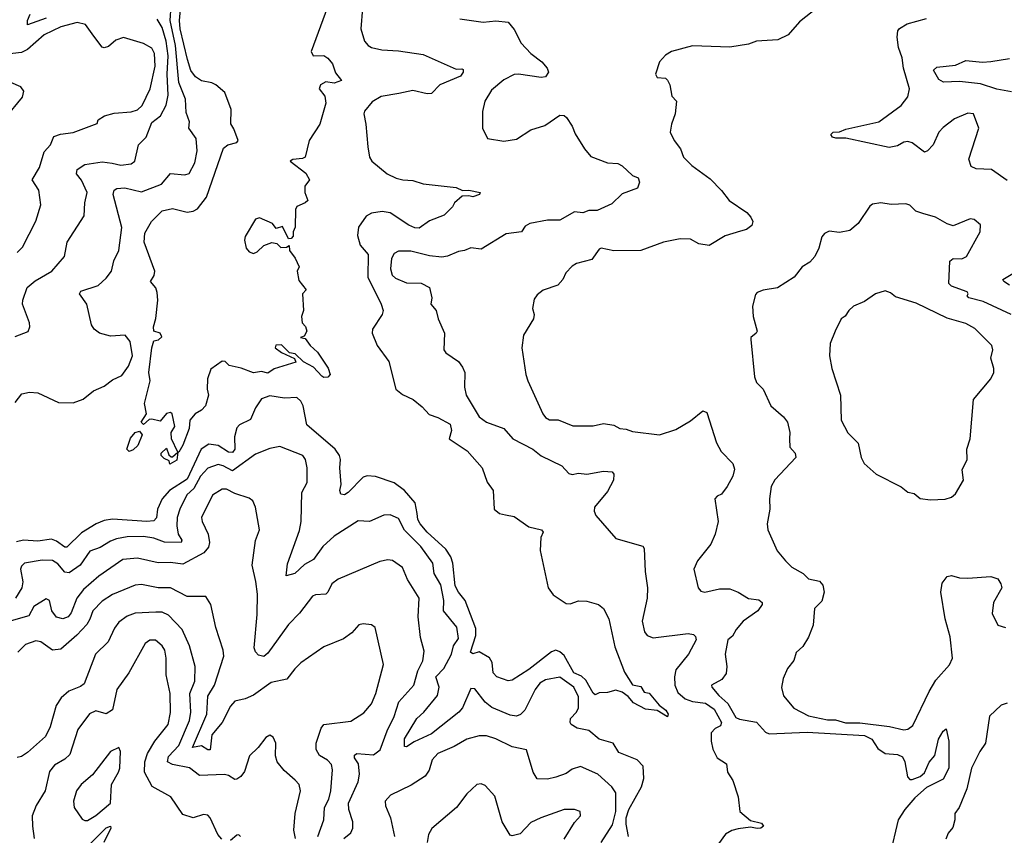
# Model space of a CAD drawing. Extents: x 1954683 to 2060285, y 904798 to 1016299.
# Tile 312 of 472: x 2005257 to 2010011, y 976700 to 980639. Entities that reach past the tile are written whole.
import ezdxf

# ---------------------------------------------------------------- set-up
doc = ezdxf.new("R2010")
doc.units = 0

msp = doc.modelspace()

# ---------------------------------------------------------------- linework, layer by layer
at = {"layer": '0CON10XD'}
for points in [[(2005235, 978790), (2005267.3, 978832.7), (2005305, 978840.6), (2005345, 978836.7), (2005445, 978790), (2005515, 978788.6), (2005563.7, 978806.3), (2005613.3, 978846.7), (2005665, 978870), (2005705, 978899.2), (2005749.4, 978920.6), (2005782.3, 978965), (2005802.1, 979015), (2005790.8, 979085), (2005765.8, 979115.8), (2005695, 979110), (2005642.5, 979125), (2005616.7, 979145), (2005603.8, 979165), (2005581.8, 979265), (2005546, 979315), (2005552.2, 979327.8), (2005636, 979355), (2005675, 979390), (2005700, 979425), (2005711.8, 979475), (2005735.4, 979525), (2005749.6, 979635), (2005708.8, 979795), (2005712.6, 979815), (2005726, 979824), (2005765, 979827.4), (2005845, 979807.1), (2005942, 979845), (2005985, 979896.9), (2006055, 979889.6), (2006075, 979896.9), (2006102.7, 979947.3), (2006114.3, 980005), (2006109.2, 980065), (2006072.9, 980115), (2006077.5, 980145), (2006060, 980190), (2006056.8, 980255), (2006025.7, 980335), (2006008.6, 980515), (2005984.1, 980635), (2005988.3, 980705)], [(2006326.2, 978956.2), (2006268.3, 978968.3), (2006248.3, 978988.3), (2006235, 978990), (2006179.3, 978950.7), (2006164, 978905), (2006162, 978855), (2006168.6, 978825), (2006154, 978775), (2006135, 978753.8), (2006103.3, 978735), (2006078.8, 978705), (2006075.8, 978665), (2006045, 978584), (2006025, 978550), (2006020, 978550), (2006015, 978512.5), (2005982.5, 978492.5), (2005978.3, 978508.3), (2005955, 978520), (2005940, 978535), (2005940, 978545), (2005965, 978570), (2005977.5, 978537.5), (2005988.3, 978528.3), (2005995, 978527.5), (2006020, 978550), (2005990, 978615), (2005987.5, 978645), (2006006.7, 978675), (2005992.5, 978735), (2005985, 978742.5), (2005965, 978737.5), (2005935, 978700), (2005895, 978710), (2005881.7, 978708.3), (2005855, 978683.8), (2005844, 978695), (2005868.8, 978735), (2005860, 978785), (2005886.7, 978895), (2005881.2, 978935), (2005894.3, 979055), (2005905, 979087.5), (2005926.4, 979093.6), (2005942.9, 979107.1), (2005935.9, 979125.9), (2005904.1, 979134.1), (2005903.3, 979155), (2005914.5, 979195.5), (2005923.8, 979283.8), (2005921.1, 979321.1), (2005914.1, 979344.1), (2005889.2, 979375), (2005906.3, 979403.7), (2005908.8, 979425), (2005857.8, 979565), (2005861.4, 979608.6), (2005894, 979665), (2005944.5, 979715.5), (2005995, 979726.7), (2006065, 979709.5), (2006095.2, 979714.8), (2006115, 979725.9), (2006158.3, 979781.7), (2006241.2, 980018.8), (2006262, 980035), (2006304.6, 980045.4), (2006311.5, 980055), (2006291.1, 980111.1), (2006275.5, 980135.5), (2006277.3, 980205), (2006247, 980287), (2006203.7, 980323.7), (2006185, 980333.3), (2006135, 980343.8), (2006105, 980363.5), (2006083, 980393), (2006066.5, 980446.5), (2006032, 980595), (2006028.4, 980635), (2006036.1, 980725)], [(2006755, 980730.6), (2006664.7, 980484.7), (2006673.6, 980463.6), (2006725, 980465.6), (2006745, 980453.3), (2006766.8, 980425), (2006781.5, 980381.5), (2006810, 980345), (2006775, 980333.1), (2006735, 980339.5), (2006708.6, 980325), (2006702, 980305), (2006730.3, 980270.3), (2006735.5, 980235.5), (2006705.3, 980134.7), (2006654.8, 980055.2), (2006634.4, 979975.6), (2006621.9, 979968.1), (2006575, 979963.8), (2006563.3, 979955), (2006638.2, 979898.2), (2006656, 979865), (2006633.8, 979835), (2006633.6, 979803.6), (2006647.5, 979765), (2006635.9, 979754.1), (2006595, 979737.5), (2006588.3, 979721.7), (2006587, 979637), (2006577.5, 979615), (2006577, 979593), (2006568.3, 979581.7), (2006555, 979580), (2006525, 979640), (2006495, 979630), (2006477.5, 979655), (2006415, 979682), (2006394.6, 979675.4), (2006345, 979592.5), (2006341.9, 979575), (2006350.6, 979535), (2006365, 979518.6), (2006385, 979510), (2006402.8, 979517.2), (2006435, 979548.8), (2006475, 979562.5), (2006498.3, 979558.3), (2006518.3, 979538.3), (2006545, 979540), (2006558.3, 979548.3), (2006560, 979525), (2006587, 979487), (2006606.7, 979445), (2006596.7, 979425), (2006605, 979380), (2006640, 979335), (2006622.5, 979315), (2006627.5, 979235), (2006617.5, 979205), (2006620, 979175), (2006637, 979157), (2006642.5, 979135), (2006630, 979110), (2006612.5, 979105), (2006635, 979100), (2006660, 979065), (2006694.1, 979034.1), (2006746.6, 978956.6), (2006755.8, 978925), (2006745, 978912.5), (2006725, 978911.4), (2006715, 978917.1), (2006675, 978960.8), (2006626.7, 978986.7), (2006586.7, 979025), (2006560, 979030), (2006521.7, 979068.3), (2006493, 979067), (2006490, 979055), (2006521.7, 979031.7), (2006583, 979003), (2006590, 978985), (2006485, 978953.3), (2006455, 978932.5), (2006425, 978940), (2006385, 978933.3), (2006326.2, 978956.2)], [(2006912.5, 980695), (2006904, 980595), (2006921.2, 980535), (2006938.8, 980515), (2006955, 980504.3), (2007005, 980493.1), (2007085, 980488.9), (2007205, 980471.5), (2007365, 980400.5), (2007392.3, 980402.3), (2007397.8, 980397.8), (2007397.3, 980385), (2007385, 980366.7), (2007285.8, 980325), (2007245, 980282.5), (2007225, 980281.4), (2007155, 980296.9), (2007086.9, 980283.1), (2007001.7, 980268.3), (2006957.9, 980242.1), (2006922.3, 980197.7), (2006918.8, 980185), (2006928.8, 980135), (2006937.5, 980025), (2006946.2, 979975), (2006957.5, 979955), (2007030.6, 979895), (2007075, 979873.4), (2007106.7, 979865), (2007155, 979862.5), (2007205, 979846.8), (2007365, 979828.6), (2007395, 979813.3), (2007425, 979815.8), (2007480, 979805), (2007477.5, 979795), (2007445, 979783.1), (2007425, 979788.8), (2007393.9, 979786.1), (2007356.7, 979755), (2007346.2, 979735), (2007305.8, 979695), (2007235, 979666.8), (2007185, 979632.8), (2007165, 979633.6), (2007135, 979645.9), (2007046.1, 979706.1), (2007007.6, 979712.4), (2006955, 979705.2), (2006930, 979690), (2006893.3, 979636.7), (2006887.1, 979597.1), (2006900.8, 979550.8), (2006939, 979505), (2006938.1, 979395), (2007002.9, 979265), (2007011.9, 979235), (2007007.2, 979215), (2006960, 979145), (2006958.5, 979125), (2006983.1, 979065), (2007038.7, 978988.7), (2007072.5, 978855), (2007105, 978828.2), (2007156, 978805), (2007199.7, 978769.7), (2007233.1, 978733.1), (2007275, 978718.2), (2007335.7, 978685.7), (2007342.1, 978655), (2007330, 978615), (2007417.2, 978557.2), (2007490, 978475), (2007514.3, 978405), (2007542.5, 978365), (2007547.5, 978275), (2007573.8, 978255), (2007602.2, 978247.8), (2007645, 978239.5), (2007715, 978189.4), (2007775.5, 978175.5), (2007783.8, 978165), (2007772.3, 978137.7), (2007770, 978075), (2007809, 977895), (2007831.8, 977861.8), (2007895, 977820), (2007915, 977817.5), (2007955, 977832.2), (2007995, 977831.1), (2008052, 977815), (2008075.5, 977795), (2008101.8, 977745), (2008130.7, 977610.7), (2008177.7, 977487.7), (2008215, 977427.5), (2008255, 977418.5), (2008271.9, 977391.9), (2008296.8, 977386.8), (2008345, 977329.4), (2008375.8, 977305), (2008388, 977285), (2008385, 977273.3), (2008335, 977303.1), (2008279.1, 977309.1), (2008220.8, 977340.8), (2008195, 977371.4), (2008165, 977391.2)], [(2009105, 980694.3), (2009022.2, 980627.8), (2008967.5, 980565), (2008917.9, 980542.1), (2008815, 980534.6), (2008775, 980521.2), (2008685.5, 980505.5), (2008505, 980511.9), (2008404.5, 980485.5), (2008375, 980468), (2008345.7, 980435), (2008326, 980375), (2008335, 980360), (2008375, 980356.2), (2008385, 980347.5), (2008396.2, 980325), (2008405, 980270), (2008427.5, 980245), (2008420.8, 980185), (2008403.1, 980135), (2008398.1, 980095), (2008416.9, 980055), (2008446.9, 980015), (2008461.4, 979975), (2008502, 979935), (2008589.8, 979869.8), (2008645, 979814), (2008682.5, 979765), (2008768.3, 979708.3), (2008787.5, 979685), (2008796, 979665), (2008791.2, 979645), (2008766.7, 979625), (2008737, 979617)], [(2005385, 980645.9), (2005295, 980614.4), (2005294.8, 980635), (2005306.9, 980665)], [(2007382.7, 980642.7), (2007495, 980627.1), (2007555, 980634), (2007615, 980627.5), (2007645, 980592), (2007678.2, 980525), (2007724.6, 980475), (2007777.5, 980435), (2007804.3, 980405), (2007809.2, 980385), (2007795, 980362.9), (2007775, 980359.5), (2007665, 980376.6), (2007645, 980373.9), (2007595, 980347.9), (2007535, 980298.6), (2007503.3, 980245), (2007491.4, 980195), (2007490.6, 980115), (2007515.9, 980065.9), (2007595, 980052.5), (2007655, 980061.4), (2007725, 980107.1), (2007792.1, 980127.9), (2007865, 980178.6), (2007885, 980175.8), (2007896.8, 980166.8), (2007924.2, 980125), (2007938.3, 980088.3), (2007983.5, 980015), (2008015, 979978.6), (2008095, 979947.5), (2008145, 979943.8), (2008165, 979933.3), (2008215, 979886.2), (2008242.5, 979875), (2008250, 979855), (2008240, 979825), (2008165, 979797.5), (2008115, 979749.2), (2008045, 979717.1), (2008005, 979716.9), (2007975, 979706.7), (2007935, 979710.5), (2007865, 979671.2), (2007805, 979671.2), (2007720, 979655), (2007697.4, 979642.6), (2007680, 979615), (2007606.2, 979605), (2007485, 979530), (2007435, 979536.7), (2007405, 979523.8), (2007375, 979520), (2007322.9, 979497.1), (2007295, 979492.9), (2007235, 979498.5), (2007145, 979521.9), (2007085, 979521.4), (2007065, 979510), (2007051.9, 979485), (2007046.7, 979435), (2007055, 979406), (2007070.7, 979390.7), (2007125, 979368.6), (2007195, 979367.1), (2007236, 979345), (2007247.5, 979295), (2007241.2, 979265), (2007267.1, 979235), (2007277.1, 979195), (2007308.1, 979125), (2007304.4, 979045), (2007315, 979030), (2007375, 978988), (2007395, 978961.2), (2007405.6, 978935), (2007404.5, 978865), (2007412.7, 978825), (2007475, 978721.5), (2007510.8, 978695), (2007593.8, 978665), (2007637.5, 978615), (2007734.6, 978564.6), (2007775, 978532.5), (2007874.4, 978484.4), (2007908.3, 978448.3), (2007925, 978442.9), (2007955, 978448.9), (2007995, 978444.4), (2008075, 978459.4), (2008117.5, 978455), (2008126.2, 978445), (2008124.2, 978415), (2008095, 978360), (2008032.5, 978285), (2008030, 978265), (2008038.1, 978245), (2008135, 978134.2), (2008265, 978096.7), (2008272.5, 978085), (2008276.5, 977975), (2008288.1, 977895), (2008285.6, 977845), (2008262, 977735), (2008273.2, 977683.2), (2008285.7, 977665.7), (2008315, 977654.4), (2008484.6, 977674.6), (2008509.4, 977669.4), (2008520, 977660), (2008522.9, 977645), (2008485.6, 977575), (2008425, 977499.2), (2008417.7, 977465), (2008420, 977425), (2008435, 977389.3), (2008470.2, 977360.2), (2008505, 977346.6), (2008568.5, 977338.5), (2008609.9, 977309.9), (2008645.2, 977244.8), (2008641.1, 977228.9), (2008614.6, 977215.4), (2008594.9, 977195), (2008594.9, 977155), (2008603.8, 977116.2), (2008624.7, 977074.7), (2008668.9, 977045), (2008674.6, 977005), (2008699.8, 976965), (2008726, 976886), (2008734.4, 976815), (2008785, 976771.6), (2008838.5, 976758.5), (2008847.5, 976745), (2008835, 976735.5), (2008817.2, 976732.8), (2008785, 976739.5), (2008725, 976732.5), (2008695, 976724.4), (2008665, 976706.7), (2008583.6, 976595)], [(2010025, 979862.5), (2009948.8, 979915), (2009875, 979919.4), (2009850.5, 979930.5), (2009840, 979965), (2009888.1, 980115), (2009861.2, 980185), (2009835, 980187.1), (2009769.7, 980160.3), (2009715, 980118.6), (2009694.4, 980095), (2009667.5, 980035), (2009639.2, 980005), (2009625, 979999.4), (2009565, 980044), (2009545, 980051.4), (2009525, 980047.1), (2009495, 980029.5), (2009455, 980022.2), (2009245, 980066), (2009197, 980067), (2009181.7, 980071.7), (2009172.5, 980085), (2009185, 980096), (2009215, 980098), (2009245, 980110), (2009405, 980146.2), (2009511.9, 980225), (2009545, 980266), (2009553.5, 980305), (2009524.6, 980405), (2009517.8, 980455), (2009500, 980505), (2009492.9, 980555), (2009496.7, 980585), (2009505, 980596.7), (2009541.7, 980618.3), (2009635, 980644.4)], [(2005244.3, 979515), (2005270.7, 979540.7), (2005334.1, 979665.9), (2005358.5, 979745), (2005349.6, 979815), (2005317.1, 979865), (2005353.2, 979925), (2005375, 980000), (2005405.6, 980035), (2005421.4, 980075), (2005453.4, 980086.6), (2005515, 980094.6), (2005631.7, 980138.3), (2005636.2, 980155), (2005666.2, 980175), (2005712.4, 980187.6), (2005795.4, 980194.6), (2005825, 980203.9), (2005848, 980225), (2005887.6, 980305), (2005911.1, 980415), (2005907.5, 980475), (2005895, 980501.9), (2005855, 980523.5), (2005757.8, 980552.2), (2005720.3, 980539.7), (2005685, 980509.2), (2005665, 980502.9), (2005655, 980505.7), (2005615, 980558.9), (2005575, 980615.5), (2005534.5, 980624.5), (2005455.8, 980605), (2005375, 980565.6), (2005295.2, 980494.8), (2005265, 980480.8), (2005125, 980464.9)], [(2005235, 979109.4), (2005297.3, 979132.7), (2005306, 979155), (2005304, 979175), (2005270.5, 979265), (2005271.5, 979285), (2005293.5, 979345), (2005331.6, 979378.4), (2005412.5, 979425), (2005473.8, 979495), (2005485.5, 979564.5), (2005567.5, 979692.5), (2005570.8, 979755), (2005582.5, 979805), (2005555, 979863.5), (2005531.8, 979895), (2005533.8, 979915), (2005571, 979939), (2005655, 979952.5), (2005703.7, 979946.3), (2005745, 979937.1), (2005795, 979943.4), (2005813.5, 979955), (2005831.2, 980035), (2005868, 980072), (2005895, 980142), (2005936.1, 980173.9), (2005964.1, 980225.9), (2005973.5, 980275), (2005968.5, 980375), (2005973.8, 980463.8), (2005963.8, 980535), (2005945, 980601.1), (2005921, 980641)], [(2010045, 980290.9), (2009975, 980303.3), (2009895, 980329.3), (2009795, 980340), (2009717.3, 980337.3), (2009695, 980350), (2009668.5, 980395), (2009685, 980409.5), (2009775, 980420), (2009825, 980442.1), (2009905, 980434.1), (2009945, 980436.7), (2010035, 980451.2)], [(2005189.2, 980165), (2005270, 980265), (2005277, 980293), (2005262.5, 980315), (2005165.9, 980355.9)], [(2010044.4, 979215), (2009908.8, 979278.8), (2009840, 979295), (2009832, 979305), (2009835.8, 979315), (2009830.8, 979325), (2009755, 979352), (2009743.1, 979365), (2009747.3, 979472.7), (2009764.3, 979485.7), (2009805, 979483.3), (2009828.8, 979495), (2009893.8, 979615), (2009895, 979647.5), (2009865, 979673.3), (2009845, 979678), (2009763.4, 979643.4), (2009735, 979652.5), (2009678.8, 979685), (2009617, 979703), (2009583.3, 979715), (2009555, 979743.3), (2009535, 979750), (2009465, 979745.8), (2009415, 979754.3), (2009375, 979748), (2009362.1, 979737.9), (2009305.8, 979655), (2009265, 979621.4), (2009215, 979611.4), (2009165, 979618), (2009143, 979607), (2009129.7, 979590.3), (2009115.7, 979535), (2009095.4, 979494.6), (2009072.2, 979467.8), (2009034.2, 979445), (2008996.2, 979395), (2008915, 979344.3), (2008846.8, 979333.2), (2008817.7, 979322.3), (2008808.8, 979311.2), (2008794.2, 979255), (2008798.8, 979205), (2008817.5, 979135), (2008813.3, 979125), (2008786.7, 979105), (2008786.2, 979095), (2008804.4, 978914.4), (2008815, 978886.7), (2008846.2, 978855), (2008883.3, 978775), (2008945, 978721.2), (2008964, 978695), (2008975.6, 978645.6), (2008973.3, 978615), (2008975.6, 978575), (2009001.4, 978545), (2009004.3, 978525), (2008903, 978417), (2008885.6, 978384.4), (2008876.9, 978325), (2008878.1, 978275), (2008865.5, 978205), (2008869.5, 978175), (2008913.4, 978073.4), (2008954, 978025), (2008984.6, 977994.6), (2009039.2, 977965), (2009065, 977938.8), (2009117.9, 977927.9), (2009135, 977907.5), (2009141.4, 977875), (2009129.6, 977830.4), (2009094.2, 977795), (2009087.5, 977715), (2009065, 977657.5), (2009037.8, 977612.2), (2009005, 977582.5), (2008993.8, 977545), (2008964.4, 977505.6), (2008942.5, 977457.5), (2008934.3, 977414.3), (2008945, 977373.3), (2008995, 977314), (2009065, 977277.1), (2009157.8, 977257.8), (2009195, 977258.8), (2009243.8, 977243.8), (2009312.8, 977242.8), (2009456, 977226), (2009525, 977210.4), (2009545, 977212.5), (2009568.9, 977231.1), (2009647.7, 977395), (2009680.7, 977449.3), (2009745.9, 977524.1), (2009760, 977555), (2009748.9, 977658.9), (2009724.4, 977745), (2009704.3, 977875), (2009711.3, 977918.7), (2009735, 977950), (2009755, 977954.3), (2009795, 977944.3), (2009835, 977942.9), (2009945, 977950), (2009978.6, 977938.6), (2009994.2, 977914.2), (2009998, 977895), (2009957.9, 977825), (2009951.8, 977771.8), (2009980, 977715), (2010016.4, 977703.6)], [(2008737, 979617), (2008663.3, 979595), (2008585, 979548.6), (2008535, 979556), (2008495, 979578.6), (2008445, 979580.8), (2008365, 979564.2), (2008255, 979524), (2008125, 979522.5), (2008065, 979535.8), (2008055, 979531.2), (2008019.2, 979480.8), (2007945, 979460.8), (2007925, 979448), (2007893.2, 979416.8), (2007878.8, 979385), (2007855, 979356.7), (2007785, 979333.3), (2007755, 979310), (2007741.2, 979288.8), (2007732, 979245), (2007740, 979215), (2007737.1, 979195), (2007688.6, 979115), (2007681.9, 979055), (2007701.1, 978925), (2007710.6, 978895), (2007782.6, 978735), (2007795, 978717.5), (2007815, 978706), (2007855.9, 978705.9), (2007927.7, 978677.7), (2008025, 978677.4), (2008075, 978689.6), (2008125, 978681.5), (2008155, 978664.2), (2008185, 978661.2), (2008215, 978650), (2008346.2, 978633.8), (2008425, 978660.6), (2008495, 978702.5), (2008555, 978750), (2008575, 978742.5), (2008620.6, 978595), (2008643.6, 978553.6), (2008700, 978495), (2008708.3, 978468.3), (2008700, 978435), (2008671.9, 978385), (2008645, 978348), (2008625, 978338.8), (2008613.3, 978325), (2008628.6, 978215), (2008614, 978155), (2008594.2, 978105.8), (2008530, 978025), (2008511.2, 977985), (2008532, 977895), (2008545, 977880), (2008565, 977874.3), (2008635, 977890.5), (2008685, 977890.4), (2008725, 977874.6), (2008775, 977844.5), (2008825, 977836.7), (2008840.8, 977825), (2008840.8, 977815), (2008820.8, 977785), (2008749.2, 977735), (2008715.6, 977695), (2008698.1, 977661.9), (2008676.1, 977643.9), (2008662.7, 977575), (2008671.2, 977515), (2008668.2, 977481.8), (2008646.9, 977453.1), (2008596.7, 977425), (2008598.8, 977415), (2008632.5, 977375), (2008676.6, 977336.6), (2008715, 977270), (2008731.7, 977261.7), (2008815, 977247.3), (2008858.4, 977198.4), (2008875, 977190.2), (2009058.2, 977198.2), (2009335, 977182.3), (2009371.1, 977165), (2009400.1, 977120.1), (2009435, 977095.3), (2009495, 977090), (2009519.6, 977079.6), (2009531, 977055), (2009543.3, 976983.2), (2009555, 976970), (2009565, 976970.6), (2009605, 976984.4), (2009625, 977002.9), (2009647.1, 977052.9), (2009674.7, 977085.3), (2009692.5, 977165), (2009715, 977203.3), (2009730, 977215), (2009742.5, 977155), (2009742.5, 977025), (2009715, 976971.2), (2009635, 976931.4), (2009579.2, 976880.8), (2009530, 976825), (2009497.7, 976775), (2009458, 976605)], [(2010035, 979357.3), (2010008, 979375), (2010004, 979385), (2010105.6, 979445)], [(2009655, 978320), (2009725, 978323.3), (2009755, 978333.3), (2009775, 978350), (2009813.8, 978415), (2009807.5, 978465), (2009831.9, 978515), (2009830, 978565), (2009845.8, 978614.2), (2009861.1, 978805), (2009945, 978904.3), (2009960, 978935), (2009960, 978955), (2009945.7, 979004.3), (2009955.7, 979045), (2009950.6, 979065), (2009867.7, 979147.7), (2009825, 979171.2), (2009735, 979197.1), (2009585, 979269.5), (2009485, 979300.8), (2009460.7, 979320.7), (2009435, 979330), (2009388.8, 979315), (2009335, 979278.8), (2009283.3, 979255), (2009260, 979235), (2009243, 979207), (2009223.3, 979195), (2009194, 979135), (2009169.2, 979075), (2009167.1, 979015), (2009178.1, 978955), (2009220.5, 978825), (2009222.7, 978705), (2009254.6, 978644.6), (2009304.5, 978594.5), (2009319.2, 978525), (2009334.2, 978495), (2009391.2, 978445), (2009512.4, 978382.4), (2009545, 978358), (2009575, 978351.2), (2009605, 978326.2), (2009655, 978320)], [(2008165, 977391.2), (2008135, 977401.2), (2008095, 977390), (2008055, 977388), (2008035, 977378.8), (2008025, 977386.2), (2007990.3, 977450.3), (2007968.8, 977468.8), (2007932.7, 977485), (2007885, 977568.9), (2007865, 977586.8), (2007845, 977593.9), (2007824.1, 977585.9), (2007715, 977500.8), (2007635, 977450), (2007615, 977447.1), (2007560, 977465), (2007542.5, 977485), (2007537.5, 977535), (2007525, 977556.7), (2007475.6, 977585.6), (2007445, 977576.7), (2007434, 977584), (2007458.4, 977665), (2007458.8, 977698.8), (2007407.8, 977835), (2007374.7, 977874.7), (2007359, 977905), (2007347.4, 978015), (2007339, 978045), (2007315, 978081.9), (2007225, 978163.9), (2007190.2, 978205), (2007179.8, 978225), (2007175.2, 978254.8), (2007166.5, 978306.5), (2007115, 978364.8), (2007065, 978402.1), (2006975, 978432.5), (2006935, 978436.1), (2006915, 978430.4), (2006843.3, 978355), (2006825, 978343.8), (2006807.9, 978347.9), (2006803.3, 978365), (2006808.2, 978395), (2006802.5, 978475), (2006806.2, 978515), (2006800.8, 978535), (2006779.6, 978565), (2006643, 978683), (2006625.8, 978775), (2006615, 978796.7), (2006595, 978814.2), (2006535, 978811.6), (2006465, 978823), (2006425, 978807.7), (2006394.7, 978765), (2006371.7, 978708.3), (2006317.6, 978682.4), (2006305, 978668), (2006294.7, 978625), (2006296.1, 978565), (2006285, 978548.4), (2006265, 978551.2), (2006215, 978583.2), (2006170.1, 978589.9), (2006132.6, 978565), (2006065, 978420.9), (2005980.3, 978365), (2005944.1, 978325), (2005921.6, 978275), (2005916.7, 978233.3), (2005905, 978218.8), (2005870, 978215), (2005705, 978227), (2005665, 978221.2), (2005625.6, 978205), (2005555, 978161.1), (2005485, 978092.5), (2005475, 978092.5), (2005435, 978121.3), (2005410.5, 978130.5), (2005345, 978121.5), (2005275, 978126.2), (2005241.7, 978118.3)], [(2005785, 978554.5), (2005774.2, 978565), (2005791.9, 978618.1), (2005814.3, 978645.7), (2005835, 978652), (2005847.5, 978635), (2005827.1, 978582.9), (2005805, 978561.9), (2005785, 978554.5)], [(2008195.6, 976694.4), (2008184.4, 976755), (2008185.7, 976785), (2008198, 976825), (2008258.8, 976935), (2008269.6, 976975), (2008267.1, 977035), (2008238.8, 977065), (2008150.1, 977100.1), (2008121.4, 977145), (2008055, 977164.7), (2008005, 977205.8), (2007948.3, 977218.3), (2007920, 977235), (2007914.3, 977245), (2007916.5, 977265), (2007944.6, 977295), (2007954.3, 977315.7), (2007955, 977369.2), (2007932.2, 977415), (2007865, 977464.6), (2007795, 977451.2), (2007768.2, 977435), (2007746.2, 977405), (2007695, 977304.5), (2007675, 977283.6), (2007655, 977275.4), (2007625, 977280.9), (2007537, 977317), (2007504.1, 977344.1), (2007455, 977407.8), (2007435, 977410), (2007394.2, 977315.8), (2007377.5, 977295), (2007245, 977190), (2007161.1, 977151.1), (2007125, 977128.1), (2007115, 977130), (2007114, 977166), (2007174.8, 977265.2), (2007208.4, 977295), (2007274.3, 977375), (2007282.4, 977415), (2007266.3, 977465), (2007305, 977505.5), (2007341.1, 977575), (2007351.8, 977615), (2007375, 977650), (2007366.8, 977705), (2007302.9, 977785), (2007305.2, 977835), (2007289.8, 977909.8), (2007257.5, 977965), (2007252.3, 978015), (2007194.2, 978095), (2007114, 978174), (2007085, 978230.8), (2007045, 978248.6), (2007015, 978247.1), (2006945, 978215.7), (2006890.9, 978219.1), (2006775, 978145.4), (2006720.9, 978095), (2006675, 978032.5), (2006632.4, 978007.6), (2006585, 977964.4), (2006544.1, 977954.1), (2006549.3, 978010.7), (2006608.2, 978171.8), (2006615.8, 978215), (2006618.5, 978355), (2006645.3, 978404.7), (2006644.5, 978475), (2006636.5, 978515), (2006624.2, 978535), (2006512.7, 978577.3), (2006465, 978568.9), (2006395, 978540.9), (2006285, 978460.4), (2006239.5, 978485), (2006215, 978491), (2006165, 978473.4), (2006129.7, 978435), (2006097.5, 978375), (2006064.2, 978345), (2006030.7, 978275), (2006018, 978235), (2006014.8, 978195), (2006022.5, 978155), (2006040, 978125), (2006036.3, 978113.7), (2005956.1, 978116.1), (2005905, 978135.2), (2005855, 978143.2), (2005775, 978141.7), (2005725, 978131.8), (2005695, 978121), (2005645, 978089.7), (2005595, 978072.5), (2005549.2, 978005), (2005495, 977967.3), (2005475, 977971.8), (2005441.4, 978011.4), (2005415, 978026.9), (2005365, 978029.2), (2005280, 978015), (2005265, 978000), (2005261.2, 977985), (2005271.6, 977925), (2005267.4, 977895), (2005237.2, 977845)], [(2006821.9, 976685), (2006855, 976712.9), (2006866, 976735), (2006864.6, 976765), (2006845.5, 976825), (2006844.7, 976855), (2006891.1, 976958.9), (2006898.3, 976995), (2006893.2, 977045), (2006874.1, 977075), (2006873.2, 977086.8), (2006885, 977095.5), (2006965, 977089.7), (2006996.9, 977113.1), (2007031.1, 977205), (2007065.2, 977274.8), (2007086.6, 977345), (2007159.6, 977425), (2007179.7, 977495), (2007203.3, 977543.3), (2007209.5, 977589.5), (2007192.5, 977655), (2007181.2, 977755), (2007185.3, 977845.3), (2007128.5, 977935), (2007105, 977994.2), (2007057.2, 978027.2), (2007035, 978030.6), (2006995, 978023.3), (2006795, 977937.8), (2006764.4, 977915), (2006745.3, 977874.7), (2006735, 977865.6), (2006685, 977861.5), (2006670.8, 977855), (2006607.4, 977772.6), (2006555, 977717.8), (2006455, 977579.2), (2006435, 977564.3), (2006410.6, 977570.6), (2006395.7, 977585.7), (2006388.6, 977605), (2006404.1, 977765.9), (2006404.6, 977865), (2006396.6, 977926.6), (2006379.5, 978005), (2006395.5, 978124.5), (2006414.2, 978175), (2006395.8, 978285), (2006382, 978315), (2006365, 978329.2), (2006295, 978350.6), (2006255, 978371.2), (2006235, 978371.2), (2006187, 978343), (2006134.3, 978235), (2006137.1, 978215), (2006166.2, 978155), (2006173.3, 978115), (2006167.8, 978092.2), (2006145.2, 978064.8), (2006045, 978010), (2005985, 978018), (2005925, 978016.9), (2005825, 978039.2), (2005755, 978032.2), (2005638.7, 977951.3), (2005565, 977886.9), (2005532.9, 977845), (2005505.8, 977775), (2005490.4, 977755), (2005465, 977745.7), (2005433.9, 977753.9), (2005411.8, 977785), (2005400.6, 977835), (2005385, 977843.1), (2005325.8, 977805), (2005300.4, 977759.6), (2005215, 977736.8)], [(2006696, 976695), (2006725.8, 976775), (2006728.7, 976835), (2006750, 976875), (2006759.7, 976915), (2006767, 977017), (2006762.8, 977042.8), (2006743.3, 977063.3), (2006705, 977085.8), (2006687.8, 977115), (2006688.8, 977145), (2006712.7, 977217.3), (2006724.7, 977235.3), (2006855, 977251.1), (2006918.1, 977291.9), (2006955.5, 977335), (2006976.5, 977385), (2007013.1, 977525), (2006973.9, 977703.9), (2006955, 977716.7), (2006915, 977721.2), (2006895, 977716.2), (2006861.2, 977678.8), (2006820.5, 977649.5), (2006725, 977610), (2006615, 977533.3), (2006584.5, 977505), (2006546.3, 977453.7), (2006471.8, 977438.2), (2006385, 977377.5), (2006345, 977359.6), (2006295, 977348.8), (2006275, 977323.3), (2006234.8, 977245.2), (2006185.3, 977185), (2006176.8, 977113.2), (2006165, 977113.1), (2006135, 977131.8), (2006090.8, 977125), (2006161.2, 977285), (2006165, 977372), (2006197.6, 977425), (2006242.1, 977565), (2006239.6, 977595), (2006203.6, 977703.6), (2006180, 977815), (2006155, 977853.8), (2006065, 977853.8), (2005985, 977894.7), (2005925, 977895.3), (2005845, 977911.6), (2005815, 977908.8), (2005705, 977862.5), (2005655, 977831.8), (2005610.6, 977785), (2005595.2, 977744.8), (2005581.5, 977718.5), (2005533.4, 977666.6), (2005455, 977598.6), (2005415, 977594.3), (2005359.4, 977635), (2005335, 977638.9), (2005285, 977621.4), (2005247.9, 977585)], [(2006588.1, 976685), (2006580.7, 976725), (2006587.3, 976805), (2006612.5, 976915), (2006605.5, 976945), (2006587.4, 976967.4), (2006533, 977013), (2006500.5, 977055), (2006492.2, 977085), (2006494, 977145), (2006480, 977175), (2006465, 977183.3), (2006445, 977173.3), (2006408.8, 977125), (2006365.7, 977085), (2006342.2, 977007.8), (2006325, 976984.2), (2006305, 976970.8), (2006295, 976969.2), (2006265, 976990), (2006245, 976994.4), (2006125, 976988.6), (2006076, 977026), (2005995, 977042), (2005970.4, 977055), (2005975, 977080.4), (2006025, 977134.6), (2006076.8, 977255), (2006083.5, 977295), (2006077.8, 977385), (2006102, 977445), (2006104.6, 977515), (2006077.5, 977615), (2006040.8, 977695), (2005975, 977763.2), (2005945, 977777.2), (2005915, 977777.5), (2005815, 977773.9), (2005775, 977758.8), (2005735, 977728.9), (2005715, 977701.4), (2005683.5, 977635), (2005623.1, 977575), (2005568, 977432), (2005551.1, 977418.9), (2005493.6, 977396.4), (2005456.5, 977365), (2005432.4, 977327.6), (2005404.5, 977225), (2005382.3, 977177.7), (2005295, 977100), (2005265, 977080.9), (2005245, 977076.9)], [(2006232.3, 976682.3), (2006213.1, 976705), (2006176.5, 976785), (2006165, 976798.1), (2006145, 976801.4), (2006095, 976784.5), (2006045, 976801.5), (2005985.9, 976885.9), (2005896.4, 976936.4), (2005859.5, 977005), (2005860.5, 977055), (2005874.4, 977095.6), (2005909.6, 977155), (2005973.1, 977235), (2005985.8, 977294.2), (2005983.7, 977385), (2005964.7, 977475), (2005963.8, 977555), (2005956.9, 977595), (2005944.4, 977615), (2005912.3, 977642.3), (2005885, 977642.7), (2005863.3, 977626.8), (2005784.5, 977485), (2005726.4, 977405), (2005705, 977306), (2005675, 977287.5), (2005625, 977301.1), (2005593.2, 977286.8), (2005538.3, 977211.7), (2005499.1, 977090.9), (2005475, 977068.2), (2005425, 977038.5), (2005401.4, 977008.6), (2005380.4, 976915), (2005336.9, 976845), (2005317.8, 976795), (2005318.9, 976745), (2005326.9, 976685)], [(2010025, 977338.8), (2009995, 977328.8), (2009939.2, 977275), (2009920, 977145), (2009892.7, 977105), (2009852.7, 977025), (2009830.5, 976925), (2009792.5, 976835), (2009771.4, 976805), (2009771.2, 976775), (2009761.7, 976738.3), (2009738.8, 976711.2), (2009727.6, 976682.4)], [(2008064.1, 976665.9), (2008118.8, 976751.2), (2008134.8, 976815), (2008135.3, 976905), (2008115.6, 976935), (2008048.1, 976995), (2007965, 977033.3), (2007925, 977020.4), (2007895, 976998.8), (2007845, 976980.8), (2007805, 976971.8), (2007755, 976972.9), (2007735.9, 977005.9), (2007703.8, 977113.8), (2007635, 977128.4), (2007555, 977166.5), (2007510.2, 977180.2), (2007475, 977180.4), (2007415, 977165.4), (2007355, 977130), (2007275.6, 977095), (2007249.1, 977065), (2007233.6, 977015), (2007214, 976986), (2007146.9, 976943.1), (2007047.1, 976895), (2007021.5, 976865), (2007023.4, 976843.4), (2007047.9, 976785), (2007066.9, 976695)], [(2005571.2, 976771.2), (2005585, 976772.7), (2005625, 976795.3), (2005694.7, 976855.3), (2005699.5, 976945), (2005734.6, 977005), (2005740, 977025), (2005744.4, 977104.4), (2005735, 977124.2), (2005694.8, 977105.2), (2005607.8, 976992.2), (2005553.5, 976945), (2005530.4, 976915), (2005517.2, 976865), (2005520, 976835), (2005557.8, 976777.8), (2005571.2, 976771.2)], [(2007885, 976682.2), (2007935, 976762), (2007963.8, 976795), (2007963.3, 976815), (2007935.6, 976825.6), (2007885.7, 976824.3), (2007772.5, 976785), (2007725, 976761.5), (2007672.4, 976707.6), (2007635, 976697.5), (2007625, 976700.8), (2007586.2, 976765), (2007550.2, 976890.2), (2007505, 976941.4), (2007485, 976948.6), (2007463.3, 976945), (2007415, 976901.4), (2007365.4, 976834.6), (2007247.3, 976732.7), (2007230, 976705), (2007224.6, 976665)], [(2005585, 976646.9), (2005675, 976737.1), (2005695, 976745.3), (2005697, 976735), (2005663.4, 976665)], [(2006323.3, 976695), (2006315, 976703.3), (2006305, 976701.2), (2006274.5, 976675.5)]]:
    msp.add_lwpolyline(points, dxfattribs=at)

doc.saveas('drawing.dxf')
